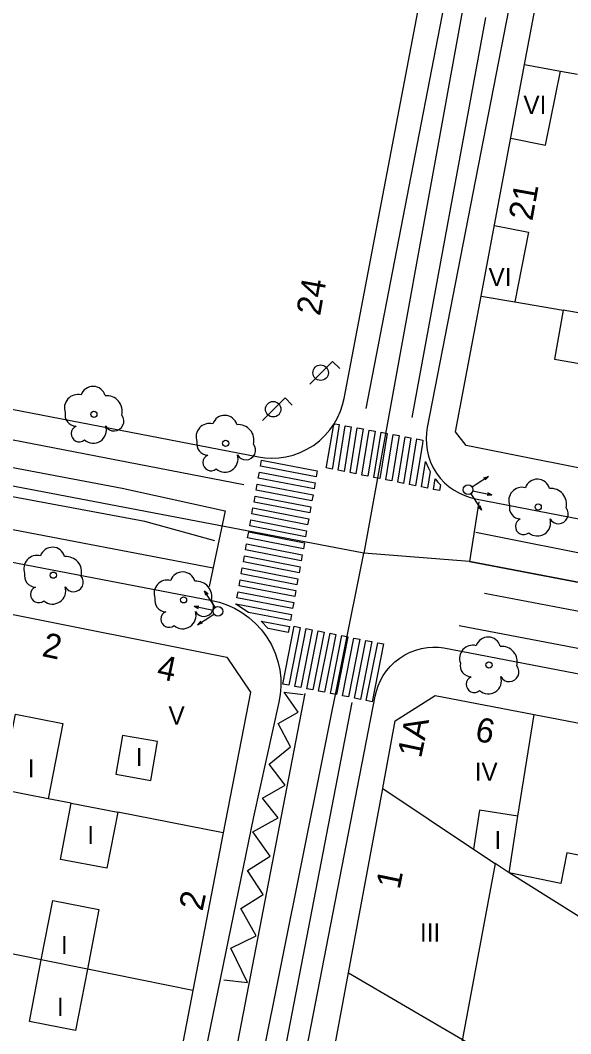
# Model space of a CAD drawing. Extents: x 282771 to 285132, y 4823109 to 4825496.
# Drawn here: x 284387.7 to 284433.1, y 4823365.2 to 4823448.6 of the extents above; entities that cross this region are included whole.
import ezdxf

# ---------------------------------------------------------------- set-up
doc = ezdxf.new("R2010")
doc.units = 0
for name, color, linetype in [('ACERA-BORDILLO', 7, 'Continuous'), ('ARBOL', 7, 'Continuous'), ('CALLE-EJE', 7, 'Continuous'), ('CARGA_DESCARGA', 7, 'Continuous'), ('EDIFICIO', 7, 'Continuous'), ('FAROLA', 7, 'Continuous'), ('INTERIOR-EDIFICIO', 7, 'Continuous'), ('MEDIANERA', 7, 'Continuous'), ('NUM-PORTAL', 7, 'Continuous'), ('NUM-VADO', 7, 'Continuous'), ('PASO-PEATONES', 7, 'Continuous'), ('SEMAFORO', 7, 'Continuous'), ('SENAL-VIARIA', 7, 'Continuous'), ('TXT-ALTURA-EDIFICIO', 7, 'Continuous')]:
    doc.layers.add(name, color=color, linetype=linetype)

msp = doc.modelspace()

# ---------------------------------------------------------------- linework, layer by layer
at = {"layer": 'ACERA-BORDILLO'}
for points in [[(284323.711, 4823428.81), (284407.353, 4823412.676), (284407.889, 4823412.597), (284408.45, 4823412.566), (284409.027, 4823412.589), (284409.614, 4823412.67), (284410.202, 4823412.812), (284410.782, 4823413.017), (284411.343, 4823413.283), (284411.877, 4823413.607), (284412.375, 4823413.985), (284412.828, 4823414.411), (284413.23, 4823414.875), (284413.578, 4823415.371), (284413.868, 4823415.887), (284414.101, 4823416.416), (284414.277, 4823416.948), (284414.399, 4823417.477), (284421.36, 4823453.892), (284422.254, 4823455.264), (284430.492, 4823465.865), (284471.965, 4823498.6), (284513.241, 4823531.537)], [(284428.378, 4823451.682), (284421.246, 4823415.083), (284421.18, 4823414.638), (284421.154, 4823414.173), (284421.172, 4823413.695), (284421.238, 4823413.208), (284421.355, 4823412.721), (284421.523, 4823412.24), (284421.741, 4823411.774), (284422.008, 4823411.33), (284422.319, 4823410.917), (284422.67, 4823410.54), (284423.052, 4823410.204), (284423.461, 4823409.913), (284423.887, 4823409.67), (284424.324, 4823409.473), (284424.764, 4823409.323), (284425.202, 4823409.218), (284495.354, 4823395.633), (284510.848, 4823392.981)], [(284376.366, 4823406.061), (284403.512, 4823400.861), (284404.133, 4823400.712), (284404.759, 4823400.499), (284405.38, 4823400.219), (284405.986, 4823399.87), (284406.567, 4823399.452), (284407.11, 4823398.97), (284407.605, 4823398.428), (284408.042, 4823397.833), (284408.415, 4823397.196), (284408.717, 4823396.526), (284408.945, 4823395.837), (284409.099, 4823395.139), (284409.18, 4823394.444), (284409.191, 4823393.763), (284409.139, 4823393.104), (284409.029, 4823392.474), (284406.946, 4823383.051), (284402.776, 4823362.761)], [(284396.772, 4823289.03), (284416.955, 4823392.973), (284417.057, 4823393.4), (284417.202, 4823393.83), (284417.391, 4823394.257), (284417.625, 4823394.673), (284417.903, 4823395.073), (284418.224, 4823395.449), (284418.584, 4823395.794), (284418.979, 4823396.104), (284419.402, 4823396.372), (284419.849, 4823396.596), (284420.31, 4823396.773), (284420.78, 4823396.901), (284421.251, 4823396.982), (284421.716, 4823397.018), (284422.169, 4823397.01), (284422.607, 4823396.964)], [(284422.607, 4823396.964), (284493.877, 4823383.259), (284494.228, 4823383.175), (284494.581, 4823383.054), (284494.931, 4823382.896), (284495.273, 4823382.699), (284495.6, 4823382.465), (284495.907, 4823382.195), (284496.187, 4823381.891), (284496.436, 4823381.558), (284496.649, 4823381.201), (284496.823, 4823380.827), (284496.956, 4823380.44), (284497.048, 4823380.048), (284497.099, 4823379.657), (284497.112, 4823379.273), (284497.089, 4823378.9), (284497.033, 4823378.544), (284475.845, 4823273.003)]]:
    msp.add_lwpolyline(points, dxfattribs=at)
at = {"layer": 'ARBOL'}
for centre in [(284393.806, 4823416.161), (284404.646, 4823413.781), (284430.375, 4823408.531), (284390.466, 4823402.931), (284401.186, 4823400.901), (284426.325, 4823395.541)]:
    msp.add_circle(centre, 0.255, dxfattribs=at)
for centre, radius, start, end in [((284393.736, 4823417.421), 1.038, 15.64228, 161.38435), ((284392.476, 4823416.691), 1.097, 75.4318, 200.55608), ((284394.866, 4823416.421), 1.272, 345.03273, 95.79925), ((284392.366, 4823416.121), 0.935, 168.59898, 268.13236), ((284395.476, 4823415.591), 0.797, 208.96246, 38.99103), ((284403.316, 4823414.311), 1.097, 75.4318, 200.55608), ((284404.576, 4823415.041), 1.038, 15.64228, 161.38435), ((284392.606, 4823414.571), 0.672, 113.73672, 309.4725), ((284393.746, 4823414.871), 1.086, 228.95447, 17.92796), ((284405.705, 4823414.041), 1.272, 345.03273, 95.79925), ((284403.206, 4823413.741), 0.935, 168.59898, 268.13236), ((284406.315, 4823413.211), 0.797, 208.96246, 38.99103), ((284403.446, 4823412.191), 0.672, 113.73672, 309.4725), ((284404.586, 4823412.491), 1.086, 228.95447, 17.92796), ((284430.305, 4823409.791), 1.038, 15.64228, 161.38435), ((284429.045, 4823409.061), 1.097, 75.4318, 200.55608), ((284431.435, 4823408.791), 1.272, 345.03273, 95.79925), ((284428.935, 4823408.491), 0.935, 168.59898, 268.13236), ((284432.045, 4823407.961), 0.797, 208.96246, 38.99103), ((284429.175, 4823406.941), 0.672, 113.73672, 309.4725), ((284430.315, 4823407.241), 1.086, 228.95447, 17.92796), ((284389.136, 4823403.461), 1.097, 75.4318, 200.55608), ((284390.396, 4823404.191), 1.038, 15.64228, 161.38435), ((284391.526, 4823403.191), 1.272, 345.03273, 95.79925), ((284389.026, 4823402.891), 0.935, 168.59898, 268.13236), ((284392.136, 4823402.361), 0.797, 208.96246, 38.99103), ((284401.116, 4823402.161), 1.038, 15.64228, 161.38435), ((284399.856, 4823401.431), 1.097, 75.4318, 200.55608), ((284402.246, 4823401.161), 1.272, 345.03273, 95.79925), ((284389.266, 4823401.341), 0.672, 113.73672, 309.4725), ((284390.406, 4823401.641), 1.086, 228.95447, 17.92796), ((284399.746, 4823400.861), 0.935, 168.59898, 268.13236), ((284402.856, 4823400.331), 0.797, 208.96246, 38.99103), ((284399.986, 4823399.311), 0.672, 113.73672, 309.4725), ((284401.126, 4823399.611), 1.086, 228.95447, 17.92796), ((284426.255, 4823396.801), 1.038, 15.64228, 161.38435), ((284424.995, 4823396.071), 1.097, 75.4318, 200.55608), ((284427.385, 4823395.801), 1.272, 345.03273, 95.79925), ((284424.885, 4823395.501), 0.935, 168.59898, 268.13236), ((284427.995, 4823394.971), 0.797, 208.96246, 38.99103), ((284425.125, 4823393.951), 0.672, 113.73672, 309.4725), ((284426.265, 4823394.251), 1.086, 228.95447, 17.92796)]:
    msp.add_arc(centre, radius, start, end, dxfattribs=at)
at = {"layer": 'CALLE-EJE'}
for points in [[(284489.525, 4823507.92), (284433.26, 4823463.869), (284428.275, 4823458.43), (284424.999, 4823452.4), (284424.115, 4823449.261), (284416.015, 4823404.731)], [(284416.015, 4823404.731), (284311.766, 4823424.631)], [(284390.826, 4823279.022), (284394.096, 4823295.562), (284416.015, 4823404.731)], [(284503.803, 4823388.943), (284424.716, 4823404.07), (284416.015, 4823404.731)]]:
    msp.add_lwpolyline(points, dxfattribs=at)
at = {"layer": 'CARGA_DESCARGA'}
msp.add_lwpolyline([(284404.514, 4823369.634), (284406.451, 4823369.425), (284405.08, 4823372.257), (284407.166, 4823373.27), (284405.914, 4823375.506), (284407.732, 4823376.668), (284406.451, 4823378.635), (284408.328, 4823379.828), (284406.888, 4823381.83), (284408.974, 4823382.963), (284407.693, 4823384.602), (284409.54, 4823385.645), (284408.229, 4823387.374), (284409.987, 4823388.805), (284408.974, 4823390.742), (284410.612, 4823391.666), (284409.48, 4823393.306), (284411.029, 4823393.127)], dxfattribs=at)
at = {"layer": 'EDIFICIO'}
for points in [[(284425.675, 4823425.891), (284429.255, 4823444.941), (284431.065, 4823454.53), (284443.805, 4823464.63), (284462.195, 4823479.22), (284470.305, 4823485.65), (284478.095, 4823491.83), (284486.835, 4823498.76), (284491.775, 4823498.03), (284498.635, 4823489.26), (284505.014, 4823481.12)], [(284500.915, 4823408.781), (284499.415, 4823401.551), (284495.795, 4823399.431), (284479.355, 4823402.681), (284462.015, 4823406.131), (284446.755, 4823409.161), (284438.065, 4823410.881), (284424.435, 4823413.591), (284423.575, 4823414.731), (284425.675, 4823425.891)], [(284385.636, 4823400.001), (284404.736, 4823396.181), (284406.696, 4823393.301), (284404.456, 4823381.741), (284401.946, 4823368.781), (284396.616, 4823341.112), (284395.206, 4823333.822), (284393.086, 4823322.822), (284389.196, 4823302.682), (284387.816, 4823295.562), (284386.966, 4823291.142)], [(284411.965, 4823355.201), (284414.755, 4823370.231), (284417.575, 4823385.391), (284417.585, 4823385.421), (284418.615, 4823390.951), (284421.905, 4823393.031), (284430.045, 4823391.461), (284449.915, 4823387.651), (284465.695, 4823384.621), (284475.845, 4823382.681), (284492.705, 4823379.451), (284494.725, 4823376.971), (284492.765, 4823367.281), (284489.805, 4823352.662)]]:
    msp.add_lwpolyline(points, dxfattribs=at)
at = {"layer": 'FAROLA'}
for p, q in [((284413.447, 4823420.516), (284412.507, 4823419.586)), ((284414.037, 4823419.926), (284413.447, 4823420.516)), ((284412.507, 4823419.586), (284411.577, 4823418.646)), ((284409.545, 4823417.511), (284408.605, 4823416.581)), ((284410.135, 4823416.921), (284409.545, 4823417.511)), ((284408.605, 4823416.581), (284407.675, 4823415.641))]:
    msp.add_line(p, q, dxfattribs=at)
for centre in [(284412.467, 4823419.586), (284408.565, 4823416.581)]:
    msp.add_circle(centre, 0.637, dxfattribs=at)
at = {"layer": 'INTERIOR-EDIFICIO'}
for points in [[(284431.725, 4823420.711), (284435.655, 4823420.021), (284436.355, 4823424.041), (284432.425, 4823424.722), (284431.725, 4823420.711)], [(284390.036, 4823384.541), (284386.145, 4823385.297), (284387.356, 4823391.501), (284391.246, 4823390.731), (284390.036, 4823384.541)], [(284398.496, 4823386.051), (284399.046, 4823389.251), (284396.166, 4823389.741), (284395.616, 4823386.551), (284398.496, 4823386.051)], [(284394.876, 4823378.821), (284391.056, 4823379.551), (284391.947, 4823384.17), (284395.765, 4823383.429), (284394.876, 4823378.821)], [(284479.005, 4823363.781), (284480.125, 4823369.681), (284486.305, 4823368.501), (284486.877, 4823371.336), (284464.048, 4823375.793), (284463.485, 4823372.771), (284462.075, 4823364.491), (284449.865, 4823366.721), (284449.536, 4823364.944), (284445.925, 4823367.201), (284447.245, 4823374.001), (284442.525, 4823374.821), (284443.205, 4823378.011), (284432.745, 4823380.101), (284432.235, 4823377.581), (284427.985, 4823378.441), (284428.695, 4823383.121), (284425.545, 4823383.591), (284425.045, 4823380.401), (284426.832, 4823379.21), (284421.348, 4823349.787)], [(284390.416, 4823376.171), (284394.226, 4823375.431), (284393.273, 4823370.529), (284392.306, 4823365.481), (284388.496, 4823366.221), (284389.473, 4823371.295), (284390.416, 4823376.171)]]:
    msp.add_lwpolyline(points, dxfattribs=at)
at = {"layer": 'MEDIANERA'}
for points in [[(284429.255, 4823444.941), (284432.216, 4823444.387)], [(284428.115, 4823438.891), (284430.965, 4823438.311), (284432.216, 4823444.387)], [(284432.216, 4823444.387), (284433.597, 4823444.129)], [(284426.765, 4823431.681), (284429.565, 4823431.141), (284428.447, 4823425.411)], [(284425.675, 4823425.891), (284428.447, 4823425.411)], [(284428.447, 4823425.411), (284432.425, 4823424.722)], [(284428.695, 4823383.121), (284430.045, 4823391.461)], [(284417.575, 4823385.391), (284425.045, 4823380.401)], [(284391.947, 4823384.17), (284390.036, 4823384.541)], [(284404.456, 4823381.741), (284395.765, 4823383.429)], [(284445.925, 4823367.201), (284427.985, 4823378.441), (284426.827, 4823379.214)], [(284401.946, 4823368.781), (284393.273, 4823370.529), (284389.473, 4823371.295), (284380.266, 4823373.151)], [(284414.755, 4823370.231), (284424.135, 4823364.74), (284428.145, 4823362.391), (284452.455, 4823348.202), (284455.685, 4823346.322)]]:
    msp.add_lwpolyline(points, dxfattribs=at)
at = {"layer": 'PASO-PEATONES'}
for points in [[(284413.414, 4823411.66), (284412.932, 4823411.757), (284412.951, 4823411.864), (284413.525, 4823415.162), (284413.543, 4823415.269), (284413.626, 4823415.389), (284414.003, 4823415.319), (284413.432, 4823411.77)], [(284414.395, 4823411.464), (284413.905, 4823411.562), (284414.495, 4823415.229), (284414.987, 4823415.138)], [(284415.376, 4823411.268), (284414.886, 4823411.366), (284415.479, 4823415.047), (284415.97, 4823414.956)], [(284416.358, 4823411.071), (284415.867, 4823411.169), (284416.462, 4823414.865), (284416.954, 4823414.775)], [(284417.14, 4823410.915), (284416.848, 4823410.973), (284417.446, 4823414.684), (284417.814, 4823414.616), (284417.938, 4823414.593), (284417.339, 4823410.875)], [(284418.32, 4823410.679), (284417.83, 4823410.777), (284418.429, 4823414.502), (284418.921, 4823414.412)], [(284419.302, 4823410.482), (284418.811, 4823410.581), (284419.413, 4823414.321), (284419.905, 4823414.23)], [(284420.283, 4823410.286), (284419.792, 4823410.384), (284420.397, 4823414.139), (284420.889, 4823414.048), (284420.842, 4823413.76)], [(284412.109, 4823411.009), (284407.516, 4823411.903), (284407.604, 4823412.395), (284412.197, 4823411.501)], [(284421.264, 4823410.09), (284420.773, 4823410.188), (284421.111, 4823412.288), (284421.335, 4823411.734), (284421.486, 4823411.468)], [(284411.932, 4823410.024), (284407.34, 4823410.918), (284407.428, 4823411.41), (284412.02, 4823410.517)], [(284411.755, 4823409.04), (284407.164, 4823409.934), (284407.252, 4823410.426), (284411.843, 4823409.532)], [(284422.245, 4823409.894), (284421.755, 4823409.992), (284421.893, 4823410.852), (284422.106, 4823410.577), (284422.322, 4823410.37)], [(284411.578, 4823408.056), (284406.989, 4823408.949), (284407.077, 4823409.441), (284411.667, 4823408.548)], [(284411.401, 4823407.071), (284406.813, 4823407.965), (284406.901, 4823408.457), (284411.49, 4823407.564)], [(284411.225, 4823406.087), (284406.637, 4823406.98), (284406.725, 4823407.472), (284411.313, 4823406.579)], [(284411.048, 4823405.103), (284406.462, 4823405.995), (284406.549, 4823406.488), (284411.136, 4823405.595)], [(284410.871, 4823404.118), (284406.286, 4823405.011), (284406.374, 4823405.503), (284410.959, 4823404.611)], [(284410.694, 4823403.134), (284406.11, 4823404.026), (284406.198, 4823404.519), (284410.783, 4823403.626)], [(284410.518, 4823402.15), (284405.934, 4823403.042), (284406.022, 4823403.534), (284410.606, 4823402.642)], [(284410.341, 4823401.165), (284405.759, 4823402.057), (284405.847, 4823402.549), (284410.429, 4823401.658)], [(284410.164, 4823400.181), (284405.583, 4823401.073), (284405.671, 4823401.565), (284410.252, 4823400.673)], [(284406.54, 4823399.868), (284405.487, 4823400.536), (284405.495, 4823400.58), (284410.076, 4823399.689), (284409.987, 4823399.197)], [(284408.152, 4823398.535), (284407.563, 4823399.159), (284409.899, 4823398.705), (284409.81, 4823398.212)], [(284409.852, 4823393.878), (284409.361, 4823393.975), (284410.298, 4823398.729), (284410.788, 4823398.632)], [(284410.833, 4823393.685), (284410.342, 4823393.782), (284411.279, 4823398.536), (284411.77, 4823398.439)], [(284411.814, 4823393.491), (284411.323, 4823393.588), (284412.26, 4823398.342), (284412.751, 4823398.246)], [(284412.795, 4823393.298), (284412.304, 4823393.395), (284413.241, 4823398.149), (284413.732, 4823398.052)], [(284413.776, 4823393.105), (284413.286, 4823393.202), (284414.222, 4823397.956), (284414.713, 4823397.859)], [(284414.757, 4823392.911), (284414.267, 4823393.008), (284415.204, 4823397.762), (284415.694, 4823397.666)], [(284415.738, 4823392.718), (284415.248, 4823392.815), (284416.185, 4823397.569), (284416.675, 4823397.472)], [(284416.72, 4823392.525), (284416.229, 4823392.622), (284417.166, 4823397.376), (284417.656, 4823397.279)]]:
    msp.add_lwpolyline(points, close=True, dxfattribs=at)
at = {"layer": 'SEMAFORO'}
for p, q in [((284425.278, 4823410.396), (284424.944, 4823410.177)), ((284426.28, 4823411.056), (284425.278, 4823410.396)), ((284425.908, 4823410.93), (284426.28, 4823411.056)), ((284426.28, 4823411.056), (284426.018, 4823410.763)), ((284424.829, 4823409.623), (284425.049, 4823409.288)), ((284424.997, 4823409.877), (284425.385, 4823409.797)), ((284425.385, 4823409.797), (284426.562, 4823409.553)), ((284426.165, 4823409.52), (284426.562, 4823409.553)), ((284426.211, 4823409.741), (284426.562, 4823409.553)), ((284425.049, 4823409.288), (284425.708, 4823408.286)), ((284425.416, 4823408.548), (284425.708, 4823408.286)), ((284425.583, 4823408.658), (284425.708, 4823408.286)), ((284403.574, 4823400.623), (284402.914, 4823401.626)), ((284403.039, 4823401.253), (284402.914, 4823401.626)), ((284403.207, 4823401.363), (284402.914, 4823401.626)), ((284402.457, 4823400.392), (284402.06, 4823400.358)), ((284403.238, 4823400.115), (284402.06, 4823400.358)), ((284402.411, 4823400.17), (284402.06, 4823400.358)), ((284403.793, 4823400.289), (284403.574, 4823400.623)), ((284402.342, 4823398.856), (284403.345, 4823399.515)), ((284403.625, 4823400.035), (284403.238, 4823400.115)), ((284403.345, 4823399.515), (284403.679, 4823399.735)), ((284402.342, 4823398.856), (284402.605, 4823399.148)), ((284402.715, 4823398.981), (284402.342, 4823398.856))]:
    msp.add_line(p, q, dxfattribs=at)
for centre in [(284424.609, 4823409.957), (284404.013, 4823399.955)]:
    msp.add_circle(centre, 0.4, dxfattribs=at)
at = {"layer": 'SENAL-VIARIA'}
for points in [[(284428.907, 4823460.031), (284425.779, 4823456.692), (284423.85, 4823453.98), (284422.963, 4823452.102), (284422.598, 4823449.755), (284416.176, 4823416.636)], [(284419.99, 4823415.891), (284419.99, 4823415.891), (284426.069, 4823448.794)], [(284331.551, 4823426.845), (284330.56, 4823422.494), (284396.128, 4823410.101), (284404.606, 4823408.229), (284403.285, 4823402.005)], [(284331.331, 4823424.862), (284406.148, 4823410.377)], [(284403.749, 4823405.764), (284400.693, 4823406.609), (284398, 4823407.347), (284330.56, 4823419.905)], [(284330.18, 4823417.577), (284403.612, 4823403.544)], [(284425.498, 4823408.973), (284424.716, 4823404.07), (284492.076, 4823391.186), (284490.825, 4823385.031)], [(284425.237, 4823406.469), (284436.238, 4823404.278)], [(284425.956, 4823401.458), (284481.256, 4823390.91)], [(284423.881, 4823398.8), (284490.459, 4823386.1)], [(284391.463, 4823291.014), (284411.197, 4823393.205)], [(284395.339, 4823290.266), (284415.073, 4823392.456)]]:
    msp.add_lwpolyline(points, dxfattribs=at)

# ---------------------------------------------------------------- texts
at = {"layer": 'NUM-PORTAL'}
for s, rotation, p in [('21', 79.88004, (284429.89, 4823432.018)), ('24', 79.88004, (284412.42, 4823424.206)), ('2', 347.98004, (284389.456, 4823396.291)), ('4', 347.98004, (284398.901, 4823394.462)), ('6', 347.98004, (284425.087, 4823389.343)), ('1', 78.35004, (284418.963, 4823377.024)), ('2', 77.88155, (284402.74, 4823375.245))]:
    msp.add_text(s, height=2, rotation=rotation, dxfattribs=at).set_placement(p)
at = {"layer": 'NUM-VADO'}
msp.add_text('1A', height=2, rotation=78.14703, dxfattribs=at).set_placement((284420.733, 4823387.82))
at = {"layer": 'TXT-ALTURA-EDIFICIO'}
for s, p in [('VI', (284429.156, 4823440.871)), ('VI', (284426.286, 4823426.711)), ('V', (284399.947, 4823390.641)), ('I', (284397.255, 4823387.223)), ('I', (284388.355, 4823386.291)), ('IV', (284425.146, 4823386.021)), ('I', (284393.265, 4823380.809)), ('I', (284426.784, 4823380.401)), ('III', (284420.643, 4823372.781)), ('I', (284391.095, 4823371.761)), ('I', (284390.765, 4823366.671))]:
    msp.add_text(s, height=1.5, rotation=0.00004, dxfattribs=at).set_placement(p)

doc.saveas('drawing.dxf')
